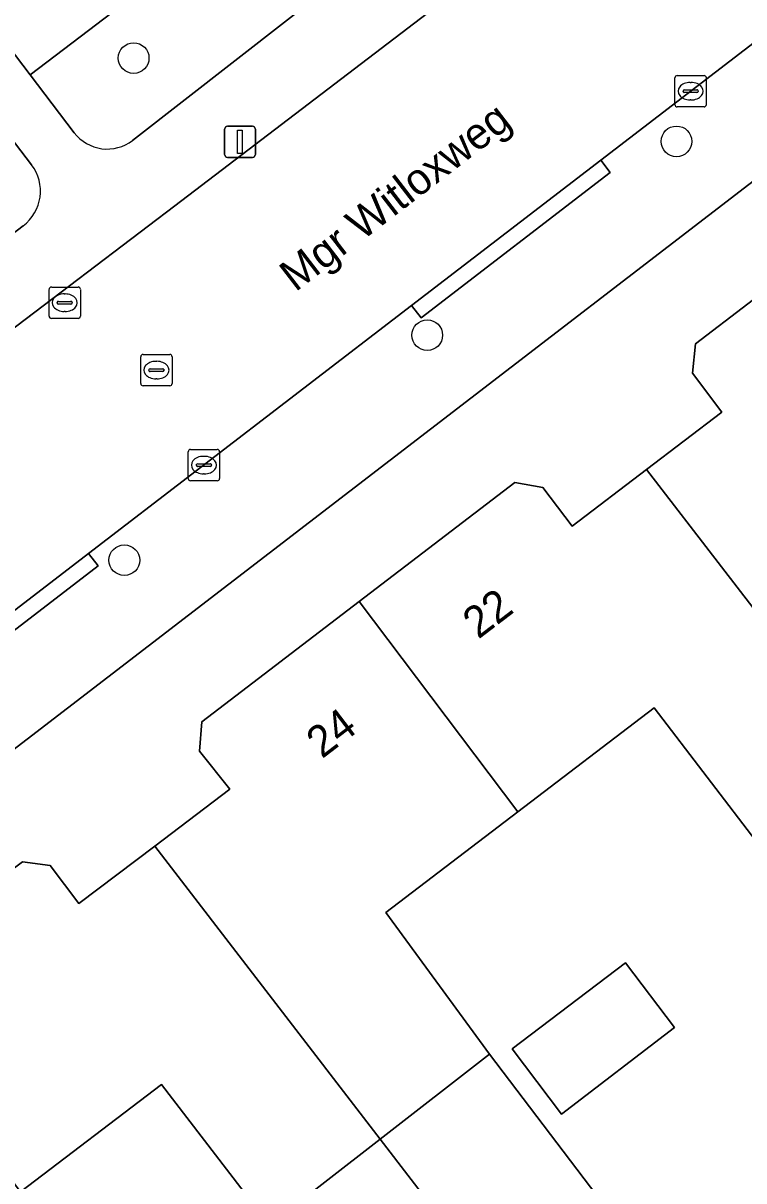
# Model space of a CAD drawing. Extents: x 159352 to 160617, y 385888 to 387323.
# Drawn here: x 159945.48 to 159968.45, y 386630 to 386666.92 of the extents above; entities that cross this region are included whole.
import ezdxf

# ---------------------------------------------------------------- set-up
doc = ezdxf.new("R2010")
doc.units = 0
for name, color, linetype in [('IMGEO_Boom', 7, 'Continuous'), ('IMGEO_Erf', 7, 'Continuous'), ('IMGEO_Groenvoorziening', 7, 'Continuous'), ('IMGEO_Kolk', 7, 'Continuous'), ('IMGEO_Lichtmast', 7, 'Continuous'), ('IMGEO_Openbare_ruimte_label', 7, 'Continuous'), ('IMGEO_Pand', 7, 'Continuous'), ('IMGEO_Pand_nummerreeks', 7, 'Continuous'), ('IMGEO_Rijbaan_lokaal_open', 7, 'Continuous'), ('IMGEO_Rioolput', 7, 'Continuous'), ('IMGEO_Voetpad_open', 7, 'Continuous')]:
    doc.layers.add(name, color=color, linetype=linetype)

msp = doc.modelspace()

# ---------------------------------------------------------------- linework, layer by layer
at = {"layer": 'IMGEO_Boom'}
for centre in [(159949, 386665.805), (159966.304, 386663.148), (159958.36, 386656.967), (159948.703, 386649.79)]:
    msp.add_circle(centre, 0.489, dxfattribs=at)
at = {"layer": 'IMGEO_Erf'}
for points in [[(160000, 386644.604), (160007.623, 386650.457), (160015.231, 386640.426), (160015.782, 386639.699), (160017.39, 386640.963), (160006.78, 386654.871), (160003.382, 386659.325), (160000, 386663.753), (159989.185, 386677.602), (159937.885, 386638.154)], [(159953.335, 386628.585), (159949.885, 386633.073), (159945.395, 386629.643), (159944.701, 386630.546), (159944.149, 386630.114), (159942.432, 386632.367), (159942.969, 386632.798), (159940.288, 386636.295), (159945.462, 386640.172), (159946.334, 386640.052), (159947.257, 386638.84), (159949.671, 386640.672), (159952.07, 386642.492), (159951.094, 386643.695), (159951.174, 386644.639), (159956.187, 386648.474), (159961.147, 386652.268), (159962.048, 386652.112), (159962.981, 386650.88), (159965.347, 386652.681), (159967.752, 386654.512), (159966.819, 386655.753), (159966.916, 386656.691), (159971.915, 386660.518)]]:
    msp.add_lwpolyline(points, dxfattribs=at)
for points in [[(159968.972, 386640.663), (159965.595, 386645.082), (159961.243, 386641.763), (159957.042, 386638.558), (159960.348, 386634.04), (159966.149, 386626.39), (159970.474, 386629.706), (159968.795, 386631.865), (159973.148, 386635.198)], [(159962.641, 386632.123), (159961.062, 386634.204), (159964.678, 386636.947), (159966.24, 386634.888)]]:
    msp.add_lwpolyline(points, close=True, dxfattribs=at)
at = {"layer": 'IMGEO_Groenvoorziening'}
msp.add_lwpolyline([(159945.704, 386665.267), (159961.733, 386677.473), (159959.929, 386679.87), (159943.753, 386667.831)], close=True, dxfattribs=at)
for points in [[(159962.055, 386677.045), (159961.733, 386677.473), (159945.704, 386665.267), (159947.106, 386663.424)], [(159948.965, 386663.177), (159958.747, 386670.809), (159961.6, 386673.001)], [(159945.743, 386662.405), (159944.338, 386664.227), (159925.457, 386649.849), (159925.759, 386649.454)], [(159930.238, 386648.85), (159945.478, 386660.45)]]:
    msp.add_lwpolyline(points, dxfattribs=at)
for centre, radius, start, end in [((159948.158, 386664.225), 1.322, 217.273, 307.5902), ((159944.632, 386661.56), 1.396, 307.3244, 37.2368)]:
    msp.add_arc(centre, radius, start, end, dxfattribs=at)
at = {"layer": 'IMGEO_Kolk'}
for p, q in [((159966.255, 386664.322), (159966.255, 386665.174)), ((159966.33, 386665.248), (159967.182, 386665.248)), ((159966.743, 386665.028), (159966.768, 386665.028)), ((159967.256, 386665.174), (159967.256, 386664.322)), ((159966.514, 386664.742), (159966.514, 386664.754)), ((159966.952, 386664.705), (159966.554, 386664.705)), ((159966.557, 386664.791), (159966.955, 386664.791)), ((159966.998, 386664.754), (159966.998, 386664.742)), ((159967.182, 386664.248), (159966.33, 386664.248)), ((159966.766, 386664.468), (159966.741, 386664.468)), ((159946.302, 386657.577), (159946.302, 386658.429)), ((159946.377, 386658.503), (159947.229, 386658.503)), ((159946.79, 386658.283), (159946.815, 386658.283)), ((159947.303, 386658.429), (159947.303, 386657.577)), ((159946.561, 386657.997), (159946.561, 386658.009)), ((159946.999, 386657.96), (159946.601, 386657.96)), ((159946.604, 386658.046), (159947.002, 386658.046)), ((159947.045, 386658.009), (159947.045, 386657.997)), ((159946.813, 386657.723), (159946.788, 386657.723)), ((159947.229, 386657.503), (159946.377, 386657.503)), ((159950.739, 386652.397), (159950.739, 386653.249)), ((159950.814, 386653.323), (159951.666, 386653.323)), ((159951.74, 386653.249), (159951.74, 386652.397)), ((159950.998, 386652.817), (159950.998, 386652.829)), ((159951.436, 386652.78), (159951.038, 386652.78)), ((159951.041, 386652.866), (159951.439, 386652.866)), ((159951.227, 386653.103), (159951.252, 386653.103)), ((159951.482, 386652.829), (159951.482, 386652.817)), ((159951.25, 386652.543), (159951.225, 386652.543)), ((159951.666, 386652.323), (159950.814, 386652.323))]:
    msp.add_line(p, q, dxfattribs=at)
for points in [[(159966.255, 386664.322), (159966.255, 386665.174)], [(159966.33, 386665.248), (159967.182, 386665.248)], [(159967.256, 386665.174), (159967.256, 386664.322)], [(159967.182, 386664.248), (159966.33, 386664.248)], [(159946.302, 386657.577), (159946.302, 386658.429)], [(159946.377, 386658.503), (159947.229, 386658.503)], [(159947.303, 386658.429), (159947.303, 386657.577)], [(159947.229, 386657.503), (159946.377, 386657.503)], [(159950.739, 386652.397), (159950.739, 386653.249)], [(159950.814, 386653.323), (159951.666, 386653.323)], [(159951.74, 386653.249), (159951.74, 386652.397)], [(159951.666, 386652.323), (159950.814, 386652.323)]]:
    msp.add_lwpolyline(points, dxfattribs=at)
for centre, radius, start, end in [((159966.332, 386665.172), 0.0765, 91.552, 178.448), ((159966.332, 386665.172), 0.0765, 91.552, 178.448), ((159967.18, 386665.172), 0.0765, 1.552, 88.448), ((159967.18, 386665.172), 0.0765, 1.552, 88.448), ((159966.554, 386664.751), 0.0403, 85.8775, 175.7526), ((159966.551, 386664.741), 0.0366, 178.938, 274.7102), ((159966.955, 386664.748), 0.043, 264.8664, 352.4533), ((159966.959, 386664.753), 0.0386, 1.7309, 96.639), ((159966.332, 386664.324), 0.0765, 181.552, 268.448), ((159966.332, 386664.324), 0.0765, 181.552, 268.448), ((159967.18, 386664.324), 0.0765, 271.552, 358.448), ((159967.18, 386664.324), 0.0765, 271.552, 358.448), ((159946.379, 386658.427), 0.0765, 91.552, 178.448), ((159946.379, 386658.427), 0.0765, 91.552, 178.448), ((159947.227, 386658.427), 0.0765, 1.552, 88.448), ((159947.227, 386658.427), 0.0765, 1.552, 88.448), ((159946.601, 386658.006), 0.0403, 85.8775, 175.7526), ((159946.598, 386657.996), 0.0366, 178.938, 274.7102), ((159947.002, 386658.003), 0.043, 264.8664, 352.4533), ((159947.006, 386658.008), 0.0386, 1.7309, 96.639), ((159946.379, 386657.579), 0.0765, 181.552, 268.448), ((159946.379, 386657.579), 0.0765, 181.552, 268.448), ((159947.227, 386657.579), 0.0765, 271.552, 358.448), ((159947.227, 386657.579), 0.0765, 271.552, 358.448), ((159950.816, 386653.247), 0.0765, 91.552, 178.448), ((159950.816, 386653.247), 0.0765, 91.552, 178.448), ((159951.664, 386653.247), 0.0765, 1.552, 88.448), ((159951.664, 386653.247), 0.0765, 1.552, 88.448), ((159951.038, 386652.826), 0.0403, 85.8775, 175.7526), ((159951.035, 386652.816), 0.0366, 178.938, 274.7102), ((159951.439, 386652.823), 0.043, 264.8664, 352.4533), ((159951.443, 386652.828), 0.0386, 1.7309, 96.639), ((159950.816, 386652.399), 0.0765, 181.552, 268.448), ((159950.816, 386652.399), 0.0765, 181.552, 268.448), ((159951.664, 386652.399), 0.0765, 271.552, 358.448), ((159951.664, 386652.399), 0.0765, 271.552, 358.448)]:
    msp.add_arc(centre, radius, start, end, dxfattribs=at)
for centre, major_axis, ratio, start_param, end_param in [((159966.742, 386664.748), (-0.387, 0.002), 0.722429, 4.712389, 7.853982), ((159966.767, 386664.748), (-0.39, 0.002), 0.717154, 1.570796, 4.712389), ((159946.789, 386658.003), (-0.387, 0.002), 0.722429, 4.712389, 7.853982), ((159946.814, 386658.003), (-0.39, 0.002), 0.717154, 1.570796, 4.712389), ((159951.226, 386652.823), (-0.387, 0.002), 0.722429, 4.712389, 7.853982), ((159951.251, 386652.823), (-0.39, 0.002), 0.717154, 1.570796, 4.712389)]:
    msp.add_ellipse(centre, major_axis=major_axis, ratio=ratio, start_param=start_param, end_param=end_param, dxfattribs=at)
at = {"layer": 'IMGEO_Lichtmast'}
for p, q in [((159951.894, 386662.734), (159951.894, 386663.534)), ((159951.894, 386663.534), (159951.894, 386662.734)), ((159951.994, 386663.634), (159952.784, 386663.634)), ((159952.784, 386663.634), (159951.994, 386663.634)), ((159952.884, 386663.534), (159952.884, 386662.734)), ((159952.884, 386662.734), (159952.884, 386663.534)), ((159952.784, 386662.634), (159951.994, 386662.634)), ((159951.994, 386662.634), (159952.784, 386662.634))]:
    msp.add_line(p, q, dxfattribs=at)
msp.add_lwpolyline([(159952.314, 386663.509), (159952.464, 386663.509), (159952.464, 386662.759), (159952.314, 386662.759), (159952.314, 386663.509)], dxfattribs=at)
for centre, start, end in [((159951.994, 386663.534), 90, 180), ((159951.994, 386663.534), 90, 180), ((159952.784, 386663.534), 0, 90), ((159952.784, 386663.534), 360, 90), ((159951.994, 386662.734), 180, 270), ((159951.994, 386662.734), 180, 270), ((159952.784, 386662.734), 270, 0), ((159952.784, 386662.734), 270, 0)]:
    msp.add_arc(centre, 0.1, start, end, dxfattribs=at)
at = {"layer": 'IMGEO_Pand'}
for points in [[(159976.994, 386653.81), (159971.915, 386660.518), (159966.916, 386656.691), (159966.819, 386655.753), (159967.752, 386654.512), (159965.347, 386652.681), (159972.52, 386643.37), (159976.09, 386646.095), (159972.842, 386650.612)], [(159968.972, 386640.663), (159972.52, 386643.37), (159965.347, 386652.681), (159962.981, 386650.88), (159962.048, 386652.112), (159961.147, 386652.268), (159956.187, 386648.474), (159961.243, 386641.763), (159965.595, 386645.082)], [(159961.243, 386641.763), (159956.187, 386648.474), (159951.174, 386644.639), (159951.094, 386643.695), (159952.07, 386642.492), (159949.671, 386640.672), (159956.855, 386631.322), (159960.348, 386634.04), (159957.042, 386638.558)], [(159949.671, 386640.672), (159947.257, 386638.84), (159946.334, 386640.052), (159945.462, 386640.172), (159940.288, 386636.295), (159942.969, 386632.798), (159942.432, 386632.367), (159944.149, 386630.114), (159944.701, 386630.546), (159945.395, 386629.643), (159949.885, 386633.073), (159953.335, 386628.585), (159956.855, 386631.322)], [(159962.641, 386632.123), (159966.24, 386634.888), (159964.678, 386636.947), (159961.062, 386634.204)], [(159975.702, 386622.984), (159970.474, 386629.706), (159966.149, 386626.39), (159960.348, 386634.04), (159956.855, 386631.322), (159966.497, 386618.775), (159968.896, 386620.608), (159970.27, 386618.81)], [(159956.855, 386631.322), (159953.335, 386628.585), (159957.947, 386622.649), (159953.582, 386619.257), (159954.855, 386617.619), (159954.74, 386617.53), (159955.43, 386616.606), (159954.86, 386616.18), (159956.59, 386613.93), (159957.151, 386614.363), (159959.85, 386610.86), (159965.48, 386615.15), (159964.106, 386616.948), (159966.497, 386618.775)]]:
    msp.add_lwpolyline(points, close=True, dxfattribs=at)
at = {"layer": 'IMGEO_Rijbaan_lokaal_open'}
msp.add_lwpolyline([(159978.241, 386682.323), (159963.211, 386670.876), (159963.113, 386670.875), (159962.467, 386670.338), (159961.81, 386669.845), (159961.14, 386669.368), (159950.311, 386661.097), (159944.425, 386656.632), (159933.487, 386648.102), (159931.314, 386646.465), (159931.44, 386646.292), (159935.631, 386640.825), (159935.787, 386640.953), (159941.557, 386645.388), (159947.565, 386650.005), (159957.862, 386657.918), (159963.891, 386662.552), (159972.57, 386669.222)], dxfattribs=at)
at = {"layer": 'IMGEO_Rioolput'}
for p, q in [((159949.226, 386655.427), (159949.226, 386656.279)), ((159949.301, 386656.353), (159950.153, 386656.353)), ((159949.714, 386656.133), (159949.739, 386656.133)), ((159950.227, 386656.279), (159950.227, 386655.427)), ((159949.485, 386655.847), (159949.485, 386655.859)), ((159949.923, 386655.81), (159949.525, 386655.81)), ((159949.528, 386655.896), (159949.926, 386655.896)), ((159949.969, 386655.859), (159949.969, 386655.847)), ((159950.153, 386655.353), (159949.301, 386655.353)), ((159949.737, 386655.573), (159949.712, 386655.573))]:
    msp.add_line(p, q, dxfattribs=at)
for points in [[(159949.226, 386655.427), (159949.226, 386656.279)], [(159949.301, 386656.353), (159950.153, 386656.353)], [(159950.227, 386656.279), (159950.227, 386655.427)], [(159950.153, 386655.353), (159949.301, 386655.353)]]:
    msp.add_lwpolyline(points, dxfattribs=at)
for centre, radius, start, end in [((159949.303, 386656.277), 0.0765, 91.552, 178.448), ((159949.303, 386656.277), 0.0765, 91.552, 178.448), ((159950.151, 386656.277), 0.0765, 1.552, 88.448), ((159950.151, 386656.277), 0.0765, 1.552, 88.448), ((159949.525, 386655.856), 0.0403, 85.8775, 175.7526), ((159949.522, 386655.846), 0.0366, 178.938, 274.7102), ((159949.926, 386655.853), 0.043, 264.8664, 352.4533), ((159949.93, 386655.858), 0.0386, 1.7309, 96.639), ((159949.303, 386655.429), 0.0765, 181.552, 268.448), ((159949.303, 386655.429), 0.0765, 181.552, 268.448), ((159950.151, 386655.429), 0.0765, 271.552, 358.448), ((159950.151, 386655.429), 0.0765, 271.552, 358.448)]:
    msp.add_arc(centre, radius, start, end, dxfattribs=at)
for centre, major_axis, ratio, start_param, end_param in [((159949.713, 386655.853), (-0.387, 0.002), 0.722429, 4.712389, 7.853982), ((159949.738, 386655.853), (-0.39, 0.002), 0.717154, 1.570796, 4.712389)]:
    msp.add_ellipse(centre, major_axis=major_axis, ratio=ratio, start_param=start_param, end_param=end_param, dxfattribs=at)
at = {"layer": 'IMGEO_Voetpad_open'}
for points in [[(160058.189, 386734.965), (160044.995, 386724.867), (160032.354, 386715.113), (160000, 386690.297), (159996.219, 386687.397), (159978.571, 386673.834), (159978.875, 386673.438), (159972.874, 386668.826), (159972.57, 386669.222), (159963.891, 386662.552), (159964.195, 386662.156), (159958.166, 386657.522), (159957.862, 386657.918), (159947.565, 386650.005), (159947.869, 386649.609), (159941.861, 386644.992), (159941.557, 386645.388), (159935.787, 386640.953), (159935.631, 386640.825)], [(159937.885, 386638.154), (159989.185, 386677.602), (160000, 386685.869), (160034.69, 386712.386), (160039.137, 386715.824), (160059.388, 386731.484)], [(159945.704, 386665.267), (159943.753, 386667.831), (159959.929, 386679.87), (159961.733, 386677.473), (159962.055, 386677.045)], [(159961.6, 386673.001), (159958.747, 386670.809), (159948.965, 386663.177)], [(159931.314, 386646.465), (159933.487, 386648.102), (159944.425, 386656.632), (159950.311, 386661.097), (159961.14, 386669.368)], [(159925.759, 386649.454), (159925.457, 386649.849), (159923.635, 386652.233), (159942.41, 386666.726), (159944.338, 386664.227), (159945.743, 386662.405)], [(159947.106, 386663.424), (159945.704, 386665.267)], [(159945.478, 386660.45), (159930.238, 386648.85)]]:
    msp.add_lwpolyline(points, dxfattribs=at)
for points in [[(159963.891, 386662.552), (159957.862, 386657.918), (159958.166, 386657.522), (159964.195, 386662.156)], [(159941.557, 386645.388), (159941.861, 386644.992), (159947.869, 386649.609), (159947.565, 386650.005)]]:
    msp.add_lwpolyline(points, close=True, dxfattribs=at)
for centre, radius, start, end in [((159948.158, 386664.225), 1.322, 217.273, 307.5902), ((159944.632, 386661.56), 1.396, 307.3244, 37.2368)]:
    msp.add_arc(centre, radius, start, end, dxfattribs=at)

# ---------------------------------------------------------------- texts
at = {"layer": 'IMGEO_Openbare_ruimte_label'}
msp.add_text('Mgr Witloxweg', height=1, rotation=37.5686, dxfattribs=at).set_placement((159954.156, 386658.327))
at = {"layer": 'IMGEO_Pand_nummerreeks'}
for s, p in [('22', (159959.988, 386647.252)), ('24', (159955.004, 386643.44))]:
    msp.add_text(s, height=1, rotation=37.4147, dxfattribs=at).set_placement(p)

doc.saveas('drawing.dxf')
